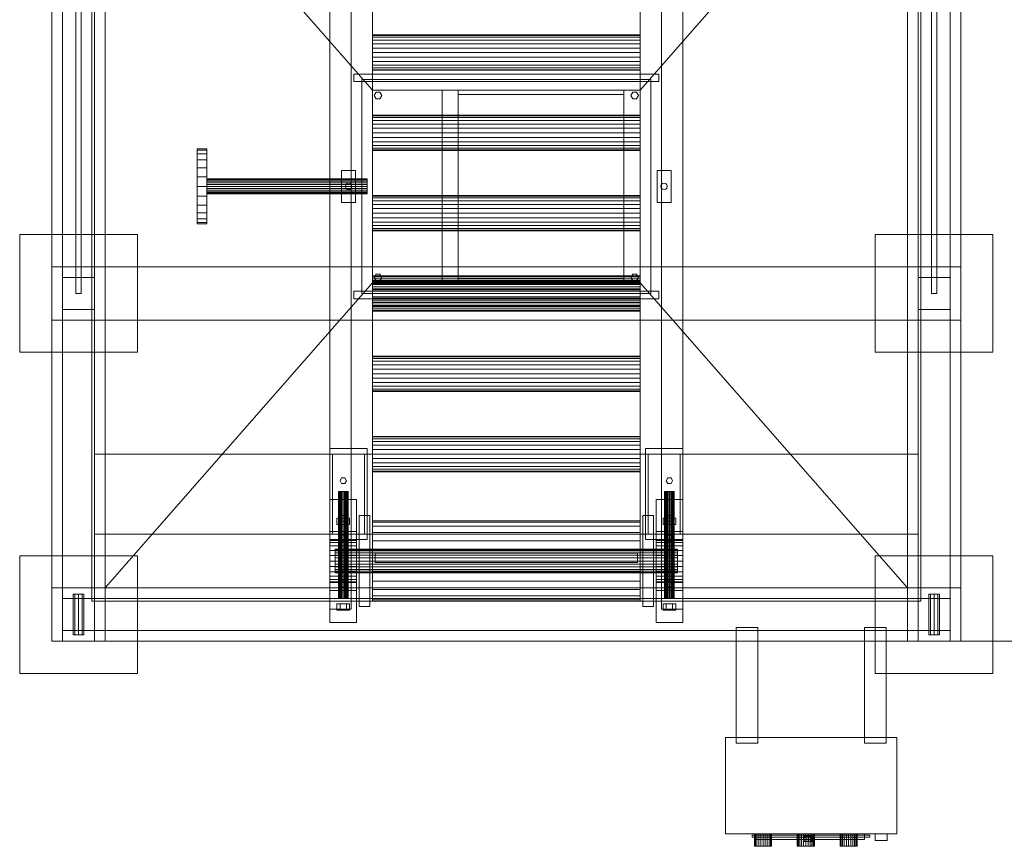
# Model space of a CAD drawing. Header units: millimetres. Extents: x -2233 to 61924, y -68080 to 6847.
# Tile 427 of 656: x 4190 to 6031, y -20233 to -18688. Entities that reach past the tile are written whole.
import ezdxf

# ---------------------------------------------------------------- set-up
doc = ezdxf.new("R2010")
doc.units = ezdxf.units.MM
doc.layers.add('COTAS_O', color=1, linetype='Continuous', lineweight=0)
doc.layers.add('superior_dosificador', color=7, linetype='Continuous', lineweight=0)
doc.dimstyles.new('R19_100', dxfattribs={"dimtxt": 250, "dimasz": 150, "dimexe": 150, "dimexo": 80, "dimgap": 100, "dimtad": 1, "dimtih": 1, "dimtoh": 1, "dimdsep": 46, "dimcen": 0.09, "dimadec": 0, "dimazin": 0, "dimtfac": 1, "dimtdec": 4, "dimtofl": 0, "dimtmove": 0, "dimatfit": 3, "dimfxl": 1, "dimtolj": 1, "dimtzin": 0, "dimarcsym": 0})

# ---------------------------------------------------------------- blocks, each defined once
blk = doc.blocks.new('DIM_R28_39')
at = {"layer": 'COTAS_O'}
for p, q in [((5950, -18150), (6650, -18150)), ((6650, -18150), (6605, -18300)), ((6650, -18150), (6650, -19850)), ((6650, -18150), (6695, -18300)), ((6650, -19850), (6605, -19700)), ((6650, -19850), (6695, -19700)), ((5950, -19850), (6650, -19850))]:
    blk.add_line(p, q, dxfattribs=at)
blk.add_text('1700 O', height=250, rotation=-90, dxfattribs=at).set_placement((6750, -19000))

msp = doc.modelspace()

# ---------------------------------------------------------------- linework, layer by layer
at = {"layer": 'superior_dosificador'}
for p, q in [((4250, -19850), (4250, -18150)), ((4350, -18150), (4350, -19850)), ((5850, -19850), (5850, -18150)), ((5950, -18150), (5950, -19850)), ((4295, -19200), (4295, -18200)), ((4305, -19200), (4305, -18200)), ((5895, -19200), (5895, -18200)), ((5905, -19200), (5905, -18200)), ((4770, -18210), (4770, -19790)), ((4810, -19790), (4810, -18210)), ((5390, -18210), (5390, -19790)), ((5430, -19790), (5430, -18210)), ((4270, -18230), (4270, -19770)), ((4330, -19770), (4330, -18230)), ((5870, -18230), (5870, -19770)), ((5930, -19770), (5930, -18230)), ((4325, -18250), (4325, -19750)), ((4850, -18820), (4350, -18250)), ((4350, -19750), (4350, -18250)), ((5850, -18250), (5350, -18820)), ((5850, -18250), (5850, -19750)), ((5875, -19750), (5875, -18250)), ((4850, -18300), (4850, -19700)), ((5350, -19700), (5350, -18300)), ((4270, -18500), (4270, -19770)), ((4270, -19850), (4270, -18500)), ((4330, -19770), (4330, -18500)), ((4330, -18500), (4330, -19850)), ((5870, -18500), (5870, -19770)), ((5870, -19850), (5870, -18500)), ((5930, -19770), (5930, -18500)), ((5930, -18500), (5930, -19850)), ((4850, -18718.124), (4850, -18717)), ((5350, -18717), (4850, -18717)), ((4850, -18721.421), (4850, -18718.124)), ((5350, -18718.124), (4850, -18718.124)), ((4850, -18726.665), (4850, -18721.421)), ((5350, -18721.421), (4850, -18721.421)), ((5350, -18718.124), (5350, -18717)), ((5350, -18721.421), (5350, -18718.124)), ((5350, -18726.665), (5350, -18721.421)), ((4850, -18733.5), (4850, -18726.665)), ((5350, -18726.665), (4850, -18726.665)), ((4850, -18741.459), (4850, -18733.5)), ((5350, -18733.5), (4850, -18733.5)), ((4850, -18750), (4850, -18741.459)), ((5350, -18741.459), (4850, -18741.459)), ((5350, -18733.5), (5350, -18726.665)), ((5350, -18741.459), (5350, -18733.5)), ((5350, -18750), (5350, -18741.459)), ((4850, -18758.541), (4850, -18750)), ((5350, -18750), (4850, -18750)), ((4850, -18766.5), (4850, -18758.541)), ((5350, -18758.541), (4850, -18758.541)), ((5350, -18758.541), (5350, -18750)), ((5350, -18766.5), (5350, -18758.541)), ((4850, -18773.335), (4850, -18766.5)), ((5350, -18766.5), (4850, -18766.5)), ((4850, -18778.579), (4850, -18773.335)), ((5350, -18773.335), (4850, -18773.335)), ((4850, -18781.876), (4850, -18778.579)), ((5350, -18778.579), (4850, -18778.579)), ((5350, -18773.335), (5350, -18766.5)), ((5350, -18778.579), (5350, -18773.335)), ((5350, -18781.876), (5350, -18778.579)), ((4815, -18804), (4815, -18790)), ((4815, -18790), (5385, -18790)), ((4850, -18783), (4850, -18781.876)), ((5350, -18781.876), (4850, -18781.876)), ((4850, -18783), (5350, -18783)), ((5350, -18781.876), (5350, -18783)), ((5385, -18790), (5385, -18804)), ((5385, -18804), (4815, -18804)), ((5370, -18800), (4830, -18800)), ((4830, -18800), (4830, -19200)), ((5370, -19200), (5370, -18800)), ((5350, -18820), (4850, -18820)), ((4850, -18820), (4850, -19180)), ((4853, -18830), (4856.5, -18823.938)), ((4856.5, -18836.062), (4853, -18830)), ((4856.5, -18823.938), (4863.5, -18823.938)), ((4863.5, -18823.938), (4867, -18830)), ((4867, -18830), (4863.5, -18836.062)), ((5010, -18820), (4980, -18820)), ((4980, -18820), (4980, -19180)), ((5010, -19180), (5010, -18820)), ((5010, -18828), (5010, -18820)), ((5010, -18820), (5320, -18820)), ((5320, -18828), (5010, -18828)), ((5350, -18820), (5320, -18820)), ((5320, -18820), (5320, -19180)), ((5320, -18820), (5320, -18828)), ((5333, -18830), (5336.5, -18823.938)), ((5336.5, -18836.062), (5333, -18830)), ((5336.5, -18823.938), (5343.5, -18823.938)), ((5343.5, -18823.938), (5347, -18830)), ((5347, -18830), (5343.5, -18836.062)), ((5350, -19180), (5350, -18820)), ((4863.5, -18836.062), (4856.5, -18836.062)), ((5343.5, -18836.062), (5336.5, -18836.062)), ((4850, -18868.124), (4850, -18867)), ((5350, -18867), (4850, -18867)), ((4850, -18871.421), (4850, -18868.124)), ((5350, -18868.124), (4850, -18868.124)), ((4850, -18876.665), (4850, -18871.421)), ((5350, -18871.421), (4850, -18871.421)), ((5350, -18868.124), (5350, -18867)), ((5350, -18871.421), (5350, -18868.124)), ((5350, -18876.665), (5350, -18871.421)), ((4850, -18883.5), (4850, -18876.665)), ((5350, -18876.665), (4850, -18876.665)), ((4850, -18891.459), (4850, -18883.5)), ((5350, -18883.5), (4850, -18883.5)), ((5350, -18883.5), (5350, -18876.665)), ((5350, -18891.459), (5350, -18883.5)), ((4850, -18900), (4850, -18891.459)), ((5350, -18891.459), (4850, -18891.459)), ((4850, -18908.541), (4850, -18900)), ((5350, -18900), (4850, -18900)), ((4850, -18916.5), (4850, -18908.541)), ((5350, -18908.541), (4850, -18908.541)), ((5350, -18900), (5350, -18891.459)), ((5350, -18908.541), (5350, -18900)), ((5350, -18916.5), (5350, -18908.541)), ((4850, -18923.335), (4850, -18916.5)), ((5350, -18916.5), (4850, -18916.5)), ((4850, -18928.579), (4850, -18923.335)), ((5350, -18923.335), (4850, -18923.335)), ((5350, -18923.335), (5350, -18916.5)), ((5350, -18928.579), (5350, -18923.335)), ((4522, -18932.385), (4522, -18930)), ((4540, -18930), (4522, -18930)), ((4522, -18939.378), (4522, -18932.385)), ((4540, -18932.385), (4522, -18932.385)), ((4522, -18950.503), (4522, -18939.378)), ((4540, -18939.378), (4522, -18939.378)), ((4540, -18932.385), (4540, -18930)), ((4540, -18939.378), (4540, -18932.385)), ((4540, -18950.503), (4540, -18939.378)), ((4850, -18931.876), (4850, -18928.579)), ((5350, -18928.579), (4850, -18928.579)), ((4850, -18933), (4850, -18931.876)), ((5350, -18931.876), (4850, -18931.876)), ((4850, -18933), (5350, -18933)), ((5350, -18931.876), (5350, -18928.579)), ((5350, -18931.876), (5350, -18933)), ((4522, -18965), (4522, -18950.503)), ((4540, -18950.503), (4522, -18950.503)), ((4540, -18965), (4540, -18950.503)), ((4522, -18981.883), (4522, -18965)), ((4540, -18965), (4522, -18965)), ((4522, -19000), (4522, -18981.883)), ((4540, -18981.883), (4522, -18981.883)), ((4540, -18981.883), (4540, -18965)), ((4540, -19000), (4540, -18981.883)), ((4792, -19030), (4792, -18970)), ((4792, -18970), (4818, -18970)), ((4818, -18970), (4818, -19030)), ((5382, -19030), (5382, -18970)), ((5382, -18970), (5408, -18970)), ((5408, -18970), (5408, -19030)), ((4522, -19018.117), (4522, -19000)), ((4540, -19000), (4522, -19000)), ((4540, -18986.477), (4540, -18986)), ((4840, -18986), (4540, -18986)), ((4540, -18987.876), (4540, -18986.477)), ((4840, -18986.477), (4540, -18986.477)), ((4540, -18990.101), (4540, -18987.876)), ((4840, -18987.876), (4540, -18987.876)), ((4540, -18993), (4540, -18990.101)), ((4840, -18990.101), (4540, -18990.101)), ((4540, -18996.377), (4540, -18993)), ((4840, -18993), (4540, -18993)), ((4540, -19000), (4540, -18996.377)), ((4840, -18996.377), (4540, -18996.377)), ((4540, -19003.623), (4540, -19000)), ((4840, -19000), (4540, -19000)), ((4540, -19018.117), (4540, -19000)), ((4799, -19000), (4799.804, -18997)), ((4799.804, -19003), (4799, -19000)), ((4799.804, -18997), (4802, -18994.804)), ((4802, -18994.804), (4805, -18994)), ((4805, -18994), (4808, -18994.804)), ((4808, -18994.804), (4810.196, -18997)), ((4810.196, -18997), (4811, -19000)), ((4811, -19000), (4810.196, -19003)), ((4840, -18986.477), (4840, -18986)), ((4840, -18987.876), (4840, -18986.477)), ((4840, -18990.101), (4840, -18987.876)), ((4840, -18993), (4840, -18990.101)), ((4840, -18996.377), (4840, -18993)), ((4840, -19000), (4840, -18996.377)), ((4840, -19003.623), (4840, -19000)), ((5389, -19000), (5389.804, -18997)), ((5389.804, -19003), (5389, -19000)), ((5389.804, -18997), (5392, -18994.804)), ((5392, -18994.804), (5395, -18994)), ((5395, -18994), (5398, -18994.804)), ((5398, -18994.804), (5400.196, -18997)), ((5400.196, -18997), (5401, -19000)), ((5401, -19000), (5400.196, -19003)), ((4522, -19035), (4522, -19018.117)), ((4540, -19018.117), (4522, -19018.117)), ((4540, -19007), (4540, -19003.623)), ((4840, -19003.623), (4540, -19003.623)), ((4540, -19009.899), (4540, -19007)), ((4840, -19007), (4540, -19007)), ((4540, -19012.124), (4540, -19009.899)), ((4840, -19009.899), (4540, -19009.899)), ((4540, -19013.523), (4540, -19012.124)), ((4840, -19012.124), (4540, -19012.124)), ((4540, -19014), (4540, -19013.523)), ((4840, -19013.523), (4540, -19013.523)), ((4540, -19014), (4840, -19014)), ((4540, -19035), (4540, -19018.117)), ((4802, -19005.196), (4799.804, -19003)), ((4805, -19006), (4802, -19005.196)), ((4808, -19005.196), (4805, -19006)), ((4810.196, -19003), (4808, -19005.196)), ((4840, -19007), (4840, -19003.623)), ((4840, -19009.899), (4840, -19007)), ((4840, -19012.124), (4840, -19009.899)), ((4840, -19013.523), (4840, -19012.124)), ((4840, -19013.523), (4840, -19014)), ((4850, -19018.124), (4850, -19017)), ((5350, -19017), (4850, -19017)), ((4850, -19021.421), (4850, -19018.124)), ((5350, -19018.124), (4850, -19018.124)), ((5350, -19018.124), (5350, -19017)), ((5350, -19021.421), (5350, -19018.124)), ((5392, -19005.196), (5389.804, -19003)), ((5395, -19006), (5392, -19005.196)), ((5398, -19005.196), (5395, -19006)), ((5400.196, -19003), (5398, -19005.196)), ((4522, -19049.497), (4522, -19035)), ((4540, -19035), (4522, -19035)), ((4540, -19049.497), (4540, -19035)), ((4818, -19030), (4792, -19030)), ((4850, -19026.665), (4850, -19021.421)), ((5350, -19021.421), (4850, -19021.421)), ((4850, -19033.5), (4850, -19026.665)), ((5350, -19026.665), (4850, -19026.665)), ((4850, -19041.459), (4850, -19033.5)), ((5350, -19033.5), (4850, -19033.5)), ((5350, -19026.665), (5350, -19021.421)), ((5350, -19033.5), (5350, -19026.665)), ((5350, -19041.459), (5350, -19033.5)), ((5408, -19030), (5382, -19030)), ((4522, -19060.622), (4522, -19049.497)), ((4540, -19049.497), (4522, -19049.497)), ((4540, -19060.622), (4540, -19049.497)), ((4850, -19050), (4850, -19041.459)), ((5350, -19041.459), (4850, -19041.459)), ((4850, -19058.541), (4850, -19050)), ((5350, -19050), (4850, -19050)), ((5350, -19050), (5350, -19041.459)), ((5350, -19058.541), (5350, -19050)), ((4522, -19067.615), (4522, -19060.622)), ((4540, -19060.622), (4522, -19060.622)), ((4522, -19070), (4522, -19067.615)), ((4540, -19067.615), (4522, -19067.615)), ((4522, -19070), (4540, -19070)), ((4540, -19067.615), (4540, -19060.622)), ((4540, -19067.615), (4540, -19070)), ((4850, -19066.5), (4850, -19058.541)), ((5350, -19058.541), (4850, -19058.541)), ((4850, -19073.335), (4850, -19066.5)), ((5350, -19066.5), (4850, -19066.5)), ((4850, -19078.579), (4850, -19073.335)), ((5350, -19073.335), (4850, -19073.335)), ((5350, -19066.5), (5350, -19058.541)), ((5350, -19073.335), (5350, -19066.5)), ((5350, -19078.579), (5350, -19073.335)), ((4190, -19310), (4190, -19090)), ((4190, -19090), (4410, -19090)), ((4410, -19090), (4410, -19310)), ((4850, -19081.876), (4850, -19078.579)), ((5350, -19078.579), (4850, -19078.579)), ((4850, -19083), (4850, -19081.876)), ((5350, -19081.876), (4850, -19081.876)), ((4850, -19083), (5350, -19083)), ((5350, -19081.876), (5350, -19078.579)), ((5350, -19081.876), (5350, -19083)), ((5790, -19310), (5790, -19090)), ((5790, -19090), (6010, -19090)), ((6010, -19090), (6010, -19310)), ((4250, -19250), (4250, -19150)), ((4250, -19150), (4350, -19150)), ((4250, -19150), (5950, -19150)), ((4350, -19150), (4350, -19250)), ((4850, -19168.124), (4850, -19167)), ((5350, -19167), (4850, -19167)), ((4853, -19170), (4856.5, -19163.938)), ((4856.5, -19163.938), (4863.5, -19163.938)), ((4863.5, -19163.938), (4867, -19170)), ((5333, -19170), (5336.5, -19163.938)), ((5336.5, -19163.938), (5343.5, -19163.938)), ((5343.5, -19163.938), (5347, -19170)), ((5350, -19168.124), (5350, -19167)), ((5850, -19250), (5850, -19150)), ((5850, -19150), (5950, -19150)), ((5950, -19150), (5950, -19250)), ((4270, -19230), (4270, -19170)), ((4270, -19170), (4330, -19170)), ((4330, -19170), (4330, -19230)), ((4850, -19180), (4350, -19750)), ((4850, -19171.421), (4850, -19168.124)), ((5350, -19168.124), (4850, -19168.124)), ((4850, -19176.665), (4850, -19171.421)), ((5350, -19171.421), (4850, -19171.421)), ((4850, -19175.852), (4850, -19175)), ((5350, -19175), (4850, -19175)), ((4850, -19178.349), (4850, -19175.852)), ((5350, -19175.852), (4850, -19175.852)), ((4850, -19183.5), (4850, -19176.665)), ((5350, -19176.665), (4850, -19176.665)), ((4850, -19182.322), (4850, -19178.349)), ((5350, -19178.349), (4850, -19178.349)), ((4850, -19180), (5350, -19180)), ((4850, -19187.5), (4850, -19182.322)), ((5350, -19182.322), (4850, -19182.322)), ((4850, -19191.459), (4850, -19183.5)), ((5350, -19183.5), (4850, -19183.5)), ((4856.5, -19176.062), (4853, -19170)), ((4863.5, -19176.062), (4856.5, -19176.062)), ((4867, -19170), (4863.5, -19176.062)), ((4980, -19180), (5010, -19180)), ((5010, -19180), (5010, -19172)), ((5010, -19172), (5320, -19172)), ((5320, -19180), (5010, -19180)), ((5320, -19172), (5320, -19180)), ((5320, -19180), (5350, -19180)), ((5336.5, -19176.062), (5333, -19170)), ((5343.5, -19176.062), (5336.5, -19176.062)), ((5347, -19170), (5343.5, -19176.062)), ((5350, -19171.421), (5350, -19168.124)), ((5350, -19176.665), (5350, -19171.421)), ((5350, -19175.852), (5350, -19175)), ((5350, -19178.349), (5350, -19175.852)), ((5350, -19183.5), (5350, -19176.665)), ((5350, -19182.322), (5350, -19178.349)), ((5350, -19180), (5850, -19750)), ((5350, -19187.5), (5350, -19182.322)), ((5350, -19191.459), (5350, -19183.5)), ((5870, -19230), (5870, -19170)), ((5870, -19170), (5930, -19170)), ((5930, -19170), (5930, -19230)), ((4305, -19200), (4295, -19200)), ((4815, -19210), (4815, -19196)), ((4815, -19196), (5385, -19196)), ((4830, -19200), (5370, -19200)), ((4850, -19193.53), (4850, -19187.5)), ((5350, -19187.5), (4850, -19187.5)), ((4850, -19200), (4850, -19191.459)), ((5350, -19191.459), (4850, -19191.459)), ((4850, -19200), (4850, -19193.53)), ((5350, -19193.53), (4850, -19193.53)), ((4850, -19208.541), (4850, -19200)), ((5350, -19200), (4850, -19200)), ((4850, -19206.47), (4850, -19200)), ((5350, -19193.53), (5350, -19187.5)), ((5350, -19200), (5350, -19191.459)), ((5350, -19200), (5350, -19193.53)), ((5350, -19208.541), (5350, -19200)), ((5350, -19206.47), (5350, -19200)), ((5385, -19196), (5385, -19210)), ((5905, -19200), (5895, -19200)), ((5385, -19210), (4815, -19210)), ((4850, -19212.5), (4850, -19206.47)), ((5350, -19206.47), (4850, -19206.47)), ((4850, -19216.5), (4850, -19208.541)), ((5350, -19208.541), (4850, -19208.541)), ((4850, -19217.678), (4850, -19212.5)), ((5350, -19212.5), (4850, -19212.5)), ((4850, -19223.335), (4850, -19216.5)), ((5350, -19216.5), (4850, -19216.5)), ((4850, -19221.651), (4850, -19217.678)), ((5350, -19217.678), (4850, -19217.678)), ((4850, -19224.148), (4850, -19221.651)), ((5350, -19221.651), (4850, -19221.651)), ((5350, -19212.5), (5350, -19206.47)), ((5350, -19216.5), (5350, -19208.541)), ((5350, -19217.678), (5350, -19212.5)), ((5350, -19223.335), (5350, -19216.5)), ((5350, -19221.651), (5350, -19217.678)), ((5350, -19224.148), (5350, -19221.651)), ((4330, -19230), (4270, -19230)), ((4850, -19228.579), (4850, -19223.335)), ((5350, -19223.335), (4850, -19223.335)), ((4850, -19225), (4850, -19224.148)), ((5350, -19224.148), (4850, -19224.148)), ((4850, -19225), (5350, -19225)), ((4850, -19231.876), (4850, -19228.579)), ((5350, -19228.579), (4850, -19228.579)), ((4850, -19233), (4850, -19231.876)), ((5350, -19231.876), (4850, -19231.876)), ((4850, -19233), (5350, -19233)), ((5350, -19228.579), (5350, -19223.335)), ((5350, -19224.148), (5350, -19225)), ((5350, -19231.876), (5350, -19228.579)), ((5350, -19231.876), (5350, -19233)), ((5930, -19230), (5870, -19230)), ((4350, -19250), (4250, -19250)), ((5950, -19250), (4250, -19250)), ((5950, -19250), (5850, -19250)), ((4410, -19310), (4190, -19310)), ((6010, -19310), (5790, -19310)), ((4850, -19318.124), (4850, -19317)), ((5350, -19317), (4850, -19317)), ((4850, -19321.421), (4850, -19318.124)), ((5350, -19318.124), (4850, -19318.124)), ((4850, -19326.665), (4850, -19321.421)), ((5350, -19321.421), (4850, -19321.421)), ((4850, -19333.5), (4850, -19326.665)), ((5350, -19326.665), (4850, -19326.665)), ((5350, -19318.124), (5350, -19317)), ((5350, -19321.421), (5350, -19318.124)), ((5350, -19326.665), (5350, -19321.421)), ((5350, -19333.5), (5350, -19326.665)), ((4850, -19341.459), (4850, -19333.5)), ((5350, -19333.5), (4850, -19333.5)), ((4850, -19350), (4850, -19341.459)), ((5350, -19341.459), (4850, -19341.459)), ((4850, -19358.541), (4850, -19350)), ((5350, -19350), (4850, -19350)), ((5350, -19341.459), (5350, -19333.5)), ((5350, -19350), (5350, -19341.459)), ((5350, -19358.541), (5350, -19350)), ((4850, -19366.5), (4850, -19358.541)), ((5350, -19358.541), (4850, -19358.541)), ((4850, -19373.335), (4850, -19366.5)), ((5350, -19366.5), (4850, -19366.5)), ((5350, -19366.5), (5350, -19358.541)), ((5350, -19373.335), (5350, -19366.5)), ((4850, -19378.579), (4850, -19373.335)), ((5350, -19373.335), (4850, -19373.335)), ((4850, -19381.876), (4850, -19378.579)), ((5350, -19378.579), (4850, -19378.579)), ((4850, -19383), (4850, -19381.876)), ((5350, -19381.876), (4850, -19381.876)), ((4850, -19383), (5350, -19383)), ((5350, -19378.579), (5350, -19373.335)), ((5350, -19381.876), (5350, -19378.579)), ((5350, -19381.876), (5350, -19383)), ((4850, -19468.124), (4850, -19467)), ((5350, -19467), (4850, -19467)), ((4850, -19471.421), (4850, -19468.124)), ((5350, -19468.124), (4850, -19468.124)), ((4850, -19476.665), (4850, -19471.421)), ((5350, -19471.421), (4850, -19471.421)), ((4850, -19483.5), (4850, -19476.665)), ((5350, -19476.665), (4850, -19476.665)), ((5350, -19468.124), (5350, -19467)), ((5350, -19471.421), (5350, -19468.124)), ((5350, -19476.665), (5350, -19471.421)), ((5350, -19483.5), (5350, -19476.665)), ((4840, -19490), (4770, -19490)), ((4770, -19490), (4770, -19660)), ((4840, -19660), (4840, -19490)), ((4850, -19491.459), (4850, -19483.5)), ((5350, -19483.5), (4850, -19483.5)), ((4850, -19500), (4850, -19491.459)), ((5350, -19491.459), (4850, -19491.459)), ((5350, -19491.459), (5350, -19483.5)), ((5350, -19500), (5350, -19491.459)), ((5430, -19490), (5360, -19490)), ((5360, -19490), (5360, -19660)), ((5430, -19660), (5430, -19490)), ((5870, -19500), (4330, -19500)), ((4330, -19500), (4330, -19650)), ((4835, -19500), (4775, -19500)), ((4775, -19500), (4775, -19650)), ((4835, -19650), (4835, -19500)), ((4850, -19508.541), (4850, -19500)), ((5350, -19500), (4850, -19500)), ((4850, -19516.5), (4850, -19508.541)), ((5350, -19508.541), (4850, -19508.541)), ((4850, -19523.335), (4850, -19516.5)), ((5350, -19516.5), (4850, -19516.5)), ((5350, -19508.541), (5350, -19500)), ((5350, -19516.5), (5350, -19508.541)), ((5350, -19523.335), (5350, -19516.5)), ((5425, -19500), (5365, -19500)), ((5365, -19500), (5365, -19650)), ((5425, -19650), (5425, -19500)), ((5870, -19650), (5870, -19500)), ((4850, -19528.579), (4850, -19523.335)), ((5350, -19523.335), (4850, -19523.335)), ((4850, -19531.876), (4850, -19528.579)), ((5350, -19528.579), (4850, -19528.579)), ((4850, -19533), (4850, -19531.876)), ((5350, -19531.876), (4850, -19531.876)), ((4850, -19533), (5350, -19533)), ((5350, -19528.579), (5350, -19523.335)), ((5350, -19531.876), (5350, -19528.579)), ((5350, -19531.876), (5350, -19533)), ((4789, -19550), (4792, -19544.804)), ((4792, -19555.196), (4789, -19550)), ((4792, -19544.804), (4798, -19544.804)), ((4798, -19544.804), (4801, -19550)), ((4801, -19550), (4798, -19555.196)), ((5399, -19550), (5402, -19544.804)), ((5402, -19555.196), (5399, -19550)), ((5402, -19544.804), (5408, -19544.804)), ((5408, -19544.804), (5411, -19550)), ((5411, -19550), (5408, -19555.196)), ((4786.307, -19570), (4786, -19570)), ((4786, -19770), (4786, -19570)), ((4786.307, -19570), (4787.206, -19570)), ((4786.307, -19570), (4786.307, -19770)), ((4787.206, -19570), (4788.636, -19570)), ((4787.206, -19570), (4787.206, -19770)), ((4788.636, -19570), (4790.5, -19570)), ((4788.636, -19570), (4788.636, -19770)), ((4790.5, -19570), (4792.671, -19570)), ((4790.5, -19570), (4790.5, -19770)), ((4798, -19555.196), (4792, -19555.196)), ((4792.671, -19570), (4795, -19570)), ((4792.671, -19570), (4792.671, -19770)), ((4795, -19570), (4797.329, -19570)), ((4795, -19570), (4795, -19770)), ((4797.329, -19570), (4799.5, -19570)), ((4797.329, -19570), (4797.329, -19770)), ((4799.5, -19570), (4801.364, -19570)), ((4799.5, -19570), (4799.5, -19770)), ((4801.364, -19570), (4802.794, -19570)), ((4801.364, -19570), (4801.364, -19770)), ((4802.794, -19570), (4803.693, -19570)), ((4802.794, -19570), (4802.794, -19770)), ((4803.693, -19570), (4804, -19570)), ((4803.693, -19570), (4803.693, -19770)), ((4804, -19570), (4804, -19770)), ((5396.307, -19570), (5396, -19570)), ((5396, -19770), (5396, -19570)), ((5396.307, -19570), (5397.206, -19570)), ((5396.307, -19570), (5396.307, -19770)), ((5397.206, -19570), (5398.636, -19570)), ((5397.206, -19570), (5397.206, -19770)), ((5398.636, -19570), (5400.5, -19570)), ((5398.636, -19570), (5398.636, -19770)), ((5400.5, -19570), (5402.671, -19570)), ((5400.5, -19570), (5400.5, -19770)), ((5408, -19555.196), (5402, -19555.196)), ((5402.671, -19570), (5405, -19570)), ((5402.671, -19570), (5402.671, -19770)), ((5405, -19570), (5407.329, -19570)), ((5405, -19570), (5405, -19770)), ((5407.329, -19570), (5409.5, -19570)), ((5407.329, -19570), (5407.329, -19770)), ((5409.5, -19570), (5411.364, -19570)), ((5409.5, -19570), (5409.5, -19770)), ((5411.364, -19570), (5412.794, -19570)), ((5411.364, -19570), (5411.364, -19770)), ((5412.794, -19570), (5413.693, -19570)), ((5412.794, -19570), (5412.794, -19770)), ((5413.693, -19570), (5414, -19570)), ((5413.693, -19570), (5413.693, -19770)), ((5414, -19570), (5414, -19770)), ((4820, -19585), (4770, -19585)), ((4770, -19585), (4770, -19815)), ((4820, -19815), (4820, -19585)), ((5430, -19585), (5380, -19585)), ((5380, -19585), (5380, -19815)), ((5430, -19815), (5430, -19585)), ((4789, -19620), (4783, -19620)), ((4783, -19632), (4783, -19620)), ((4789, -19620), (4792, -19614.804)), ((4789, -19620), (4801, -19620)), ((4789, -19620), (4789, -19632)), ((4792, -19625.196), (4789, -19620)), ((4792, -19614.804), (4798, -19614.804)), ((4798, -19625.196), (4792, -19625.196)), ((4798, -19614.804), (4801, -19620)), ((4801, -19620), (4798, -19625.196)), ((4801, -19620), (4807, -19620)), ((4801, -19620), (4801, -19632)), ((4807, -19620), (4807, -19632)), ((4825, -19785), (4825, -19615)), ((4825, -19615), (4845, -19615)), ((4845, -19615), (4845, -19785)), ((4850, -19627.556), (4850, -19625)), ((5350, -19625), (4850, -19625)), ((5350, -19627.556), (5350, -19625)), ((5355, -19785), (5355, -19615)), ((5355, -19615), (5375, -19615)), ((5375, -19615), (5375, -19785)), ((5399, -19620), (5393, -19620)), ((5393, -19632), (5393, -19620)), ((5399, -19620), (5402, -19614.804)), ((5399, -19620), (5411, -19620)), ((5399, -19620), (5399, -19632)), ((5402, -19625.196), (5399, -19620)), ((5402, -19614.804), (5408, -19614.804)), ((5408, -19625.196), (5402, -19625.196)), ((5408, -19614.804), (5411, -19620)), ((5411, -19620), (5408, -19625.196)), ((5411, -19620), (5417, -19620)), ((5411, -19620), (5411, -19632)), ((5417, -19620), (5417, -19632)), ((4820, -19645), (4770, -19645)), ((4770, -19645), (4770, -19755)), ((4783, -19632), (4789, -19632)), ((4789, -19632), (4801, -19632)), ((4801, -19632), (4807, -19632)), ((4820, -19755), (4820, -19645)), ((4850, -19635.048), (4850, -19627.556)), ((5350, -19627.556), (4850, -19627.556)), ((4850, -19646.967), (4850, -19635.048)), ((5350, -19635.048), (4850, -19635.048)), ((5350, -19635.048), (5350, -19627.556)), ((5350, -19646.967), (5350, -19635.048)), ((5430, -19645), (5380, -19645)), ((5380, -19645), (5380, -19755)), ((5393, -19632), (5399, -19632)), ((5399, -19632), (5411, -19632)), ((5411, -19632), (5417, -19632)), ((5430, -19755), (5430, -19645)), ((4330, -19650), (5870, -19650)), ((4770, -19661.363), (4770, -19660)), ((4820, -19660), (4770, -19660)), ((4770, -19660), (4840, -19660)), ((4770, -19665.359), (4770, -19661.363)), ((4820, -19661.363), (4770, -19661.363)), ((4775, -19650), (4835, -19650)), ((4788, -19658), (4791.5, -19651.938)), ((4791.5, -19664.062), (4788, -19658)), ((4791.5, -19651.938), (4798.5, -19651.938)), ((4798.5, -19664.062), (4791.5, -19664.062)), ((4798.5, -19651.938), (4802, -19658)), ((4802, -19658), (4798.5, -19664.062)), ((4820, -19661.363), (4820, -19660)), ((4820, -19665.359), (4820, -19661.363)), ((4850, -19662.5), (4850, -19646.967)), ((5350, -19646.967), (4850, -19646.967)), ((4850, -19680.589), (4850, -19662.5)), ((5350, -19662.5), (4850, -19662.5)), ((5350, -19662.5), (5350, -19646.967)), ((5350, -19680.589), (5350, -19662.5)), ((5360, -19660), (5430, -19660)), ((5365, -19650), (5425, -19650)), ((5380, -19661.363), (5380, -19660)), ((5430, -19660), (5380, -19660)), ((5380, -19665.359), (5380, -19661.363)), ((5430, -19661.363), (5380, -19661.363)), ((5398, -19658), (5401.5, -19651.938)), ((5401.5, -19664.062), (5398, -19658)), ((5401.5, -19651.938), (5408.5, -19651.938)), ((5408.5, -19664.062), (5401.5, -19664.062)), ((5408.5, -19651.938), (5412, -19658)), ((5412, -19658), (5408.5, -19664.062)), ((5430, -19661.363), (5430, -19660)), ((5430, -19665.359), (5430, -19661.363)), ((4770, -19671.716), (4770, -19665.359)), ((4820, -19665.359), (4770, -19665.359)), ((4770, -19680), (4770, -19671.716)), ((4820, -19671.716), (4770, -19671.716)), ((4770, -19689.647), (4770, -19680)), ((4820, -19680), (4770, -19680)), ((4780, -19678.75), (4780, -19678)), ((5420, -19678), (4780, -19678)), ((4780, -19680.947), (4780, -19678.75)), ((5420, -19678.75), (4780, -19678.75)), ((4780, -19684.444), (4780, -19680.947)), ((5420, -19680.947), (4780, -19680.947)), ((4820, -19671.716), (4820, -19665.359)), ((4820, -19680), (4820, -19671.716)), ((4820, -19689.647), (4820, -19680)), ((4850, -19700), (4850, -19680.589)), ((5350, -19680.589), (4850, -19680.589)), ((5350, -19700), (5350, -19680.589)), ((5380, -19671.716), (5380, -19665.359)), ((5430, -19665.359), (5380, -19665.359)), ((5380, -19680), (5380, -19671.716)), ((5430, -19671.716), (5380, -19671.716)), ((5380, -19689.647), (5380, -19680)), ((5430, -19680), (5380, -19680)), ((5420, -19678.75), (5420, -19678)), ((5420, -19680.947), (5420, -19678.75)), ((5420, -19684.444), (5420, -19680.947)), ((5430, -19671.716), (5430, -19665.359)), ((5430, -19680), (5430, -19671.716)), ((5430, -19689.647), (5430, -19680)), ((4190, -19910), (4190, -19690)), ((4190, -19690), (4410, -19690)), ((4410, -19690), (4410, -19910)), ((4770, -19700), (4770, -19689.647)), ((4820, -19689.647), (4770, -19689.647)), ((4770, -19710.353), (4770, -19700)), ((4820, -19700), (4770, -19700)), ((4780, -19689), (4780, -19684.444)), ((5420, -19684.444), (4780, -19684.444)), ((4780, -19694.306), (4780, -19689)), ((5420, -19689), (4780, -19689)), ((4780, -19700), (4780, -19694.306)), ((5420, -19694.306), (4780, -19694.306)), ((4780, -19705.694), (4780, -19700)), ((5420, -19700), (4780, -19700)), ((4820, -19700), (4820, -19689.647)), ((4820, -19710.353), (4820, -19700)), ((4850, -19719.411), (4850, -19700)), ((5350, -19700), (4850, -19700)), ((4855, -19703), (4855, -19685)), ((4855, -19685), (5345, -19685)), ((5345, -19685), (5345, -19703)), ((5350, -19719.411), (5350, -19700)), ((5380, -19700), (5380, -19689.647)), ((5430, -19689.647), (5380, -19689.647)), ((5380, -19710.353), (5380, -19700)), ((5430, -19700), (5380, -19700)), ((5420, -19689), (5420, -19684.444)), ((5420, -19694.306), (5420, -19689)), ((5420, -19700), (5420, -19694.306)), ((5420, -19705.694), (5420, -19700)), ((5430, -19700), (5430, -19689.647)), ((5430, -19710.353), (5430, -19700)), ((5790, -19910), (5790, -19690)), ((5790, -19690), (6010, -19690)), ((6010, -19690), (6010, -19910)), ((4770, -19720), (4770, -19710.353)), ((4820, -19710.353), (4770, -19710.353)), ((4780, -19711), (4780, -19705.694)), ((5420, -19705.694), (4780, -19705.694)), ((4780, -19715.556), (4780, -19711)), ((5420, -19711), (4780, -19711)), ((4780, -19719.053), (4780, -19715.556)), ((5420, -19715.556), (4780, -19715.556)), ((4780, -19721.25), (4780, -19719.053)), ((5420, -19719.053), (4780, -19719.053)), ((4820, -19720), (4820, -19710.353)), ((5345, -19703), (4855, -19703)), ((5380, -19720), (5380, -19710.353)), ((5430, -19710.353), (5380, -19710.353)), ((5420, -19711), (5420, -19705.694)), ((5420, -19715.556), (5420, -19711)), ((5420, -19719.053), (5420, -19715.556)), ((5420, -19721.25), (5420, -19719.053)), ((5430, -19720), (5430, -19710.353)), ((4770, -19728.284), (4770, -19720)), ((4820, -19720), (4770, -19720)), ((4770, -19734.641), (4770, -19728.284)), ((4820, -19728.284), (4770, -19728.284)), ((4770, -19738.637), (4770, -19734.641)), ((4820, -19734.641), (4770, -19734.641)), ((4780, -19722), (4780, -19721.25)), ((5420, -19721.25), (4780, -19721.25)), ((4780, -19722), (5420, -19722)), ((4788, -19742), (4791.5, -19735.938)), ((4791.5, -19735.938), (4798.5, -19735.938)), ((4798.5, -19735.938), (4802, -19742)), ((4820, -19728.284), (4820, -19720)), ((4820, -19734.641), (4820, -19728.284)), ((4820, -19738.637), (4820, -19734.641)), ((4850, -19737.5), (4850, -19719.411)), ((5350, -19719.411), (4850, -19719.411)), ((4850, -19753.033), (4850, -19737.5)), ((5350, -19737.5), (4850, -19737.5)), ((5350, -19737.5), (5350, -19719.411)), ((5350, -19753.033), (5350, -19737.5)), ((5380, -19728.284), (5380, -19720)), ((5430, -19720), (5380, -19720)), ((5380, -19734.641), (5380, -19728.284)), ((5430, -19728.284), (5380, -19728.284)), ((5380, -19738.637), (5380, -19734.641)), ((5430, -19734.641), (5380, -19734.641)), ((5398, -19742), (5401.5, -19735.938)), ((5401.5, -19735.938), (5408.5, -19735.938)), ((5408.5, -19735.938), (5412, -19742)), ((5420, -19721.25), (5420, -19722)), ((5430, -19728.284), (5430, -19720)), ((5430, -19734.641), (5430, -19728.284)), ((5430, -19738.637), (5430, -19734.641)), ((4350, -19750), (4250, -19750)), ((4250, -19750), (4250, -19850)), ((4250, -19750), (5950, -19750)), ((5875, -19750), (4325, -19750)), ((4325, -19750), (4325, -19775)), ((4325, -19750), (4350, -19750)), ((4350, -19850), (4350, -19750)), ((5850, -19750), (4350, -19750)), ((4770, -19740), (4770, -19738.637)), ((4820, -19738.637), (4770, -19738.637)), ((4770, -19740), (4820, -19740)), ((4770, -19755), (4820, -19755)), ((4791.5, -19748.062), (4788, -19742)), ((4798.5, -19748.062), (4791.5, -19748.062)), ((4802, -19742), (4798.5, -19748.062)), ((4820, -19738.637), (4820, -19740)), ((4850, -19764.952), (4850, -19753.033)), ((5350, -19753.033), (4850, -19753.033)), ((5350, -19764.952), (5350, -19753.033)), ((5380, -19740), (5380, -19738.637)), ((5430, -19738.637), (5380, -19738.637)), ((5380, -19740), (5430, -19740)), ((5380, -19755), (5430, -19755)), ((5401.5, -19748.062), (5398, -19742)), ((5408.5, -19748.062), (5401.5, -19748.062)), ((5412, -19742), (5408.5, -19748.062)), ((5430, -19738.637), (5430, -19740)), ((5950, -19750), (5850, -19750)), ((5850, -19750), (5850, -19850)), ((5850, -19750), (5875, -19750)), ((5875, -19775), (5875, -19750)), ((5950, -19850), (5950, -19750)), ((4330, -19770), (4270, -19770)), ((4270, -19770), (4270, -19830)), ((4292.929, -19762), (4290, -19762)), ((4290, -19838), (4290, -19762)), ((4292.929, -19762), (4300, -19762)), ((4292.929, -19762), (4292.929, -19838)), ((4300, -19762), (4307.071, -19762)), ((4300, -19762), (4300, -19838)), ((4307.071, -19762), (4310, -19762)), ((4307.071, -19762), (4307.071, -19838)), ((4310, -19762), (4310, -19838)), ((4330, -19830), (4330, -19770)), ((5870, -19770), (4330, -19770)), ((4786, -19770), (4786.307, -19770)), ((4786.307, -19770), (4787.206, -19770)), ((4787.206, -19770), (4788.636, -19770)), ((4788.636, -19770), (4790.5, -19770)), ((4790.5, -19770), (4792.671, -19770)), ((4792.671, -19770), (4795, -19770)), ((4795, -19770), (4797.329, -19770)), ((4797.329, -19770), (4799.5, -19770)), ((4799.5, -19770), (4801.364, -19770)), ((4801.364, -19770), (4802.794, -19770)), ((4802.794, -19770), (4803.693, -19770)), ((4803.693, -19770), (4804, -19770)), ((4850, -19772.444), (4850, -19764.952)), ((5350, -19764.952), (4850, -19764.952)), ((4850, -19775), (4850, -19772.444)), ((5350, -19772.444), (4850, -19772.444)), ((5350, -19772.444), (5350, -19764.952)), ((5350, -19772.444), (5350, -19775)), ((5396, -19770), (5396.307, -19770)), ((5396.307, -19770), (5397.206, -19770)), ((5397.206, -19770), (5398.636, -19770)), ((5398.636, -19770), (5400.5, -19770)), ((5400.5, -19770), (5402.671, -19770)), ((5402.671, -19770), (5405, -19770)), ((5405, -19770), (5407.329, -19770)), ((5407.329, -19770), (5409.5, -19770)), ((5409.5, -19770), (5411.364, -19770)), ((5411.364, -19770), (5412.794, -19770)), ((5412.794, -19770), (5413.693, -19770)), ((5413.693, -19770), (5414, -19770)), ((5930, -19770), (5870, -19770)), ((5870, -19770), (5870, -19830)), ((5892.929, -19762), (5890, -19762)), ((5890, -19838), (5890, -19762)), ((5892.929, -19762), (5900, -19762)), ((5892.929, -19762), (5892.929, -19838)), ((5900, -19762), (5907.071, -19762)), ((5900, -19762), (5900, -19838)), ((5907.071, -19762), (5910, -19762)), ((5907.071, -19762), (5907.071, -19838)), ((5910, -19762), (5910, -19838)), ((5930, -19830), (5930, -19770)), ((4325, -19775), (5875, -19775)), ((4770, -19790), (4810, -19790)), ((4789, -19780), (4783, -19780)), ((4783, -19792), (4783, -19780)), ((4783, -19792), (4789, -19792)), ((4789, -19780), (4801, -19780)), ((4789, -19780), (4789, -19792)), ((4789, -19792), (4801, -19792)), ((4801, -19780), (4807, -19780)), ((4801, -19780), (4801, -19792)), ((4801, -19792), (4807, -19792)), ((4807, -19780), (4807, -19792)), ((4845, -19785), (4825, -19785)), ((4850, -19775), (5350, -19775)), ((5375, -19785), (5355, -19785)), ((5390, -19790), (5430, -19790)), ((5399, -19780), (5393, -19780)), ((5393, -19792), (5393, -19780)), ((5393, -19792), (5399, -19792)), ((5399, -19780), (5411, -19780)), ((5399, -19780), (5399, -19792)), ((5399, -19792), (5411, -19792)), ((5411, -19780), (5417, -19780)), ((5411, -19780), (5411, -19792)), ((5411, -19792), (5417, -19792)), ((5417, -19780), (5417, -19792)), ((4770, -19815), (4820, -19815)), ((5380, -19815), (5430, -19815)), ((5530, -19830), (5530, -19824)), ((5530, -19824), (5570, -19824)), ((5570, -19824), (5570, -19830)), ((5770, -19830), (5770, -19824)), ((5770, -19824), (5810, -19824)), ((5810, -19824), (5810, -19830)), ((4270, -19830), (4330, -19830)), ((4290, -19838), (4292.929, -19838)), ((4292.929, -19838), (4300, -19838)), ((4300, -19838), (4307.071, -19838)), ((4307.071, -19838), (4310, -19838)), ((4330, -19830), (5870, -19830)), ((5570, -19830), (5530, -19830)), ((5530, -20040), (5530, -19830)), ((5570, -19830), (5570, -20040)), ((5810, -19830), (5770, -19830)), ((5770, -20040), (5770, -19830)), ((5810, -19830), (5810, -20040)), ((5870, -19830), (5930, -19830)), ((5890, -19838), (5892.929, -19838)), ((5892.929, -19838), (5900, -19838)), ((5900, -19838), (5907.071, -19838)), ((5907.071, -19838), (5910, -19838)), ((4250, -19850), (4350, -19850)), ((5950, -19850), (4250, -19850)), ((4330, -19850), (4270, -19850)), ((5850, -19850), (5950, -19850)), ((5930, -19850), (5870, -19850)), ((4410, -19910), (4190, -19910)), ((6010, -19910), (5790, -19910)), ((5830, -20030), (5510, -20030)), ((5510, -20030), (5510, -20210)), ((5830, -20210), (5830, -20030)), ((5570, -20040), (5530, -20040)), ((5810, -20040), (5770, -20040)), ((5510, -20210), (5830, -20210)), ((5560, -20216), (5560, -20212)), ((5560, -20212), (5780, -20212)), ((5780, -20216), (5560, -20216)), ((5564.545, -20210), (5564, -20210)), ((5564, -20233), (5564, -20210)), ((5566.144, -20210), (5564.545, -20210)), ((5564.545, -20233), (5564.545, -20210)), ((5770, -20210), (5565, -20210)), ((5565, -20210), (5565, -20220)), ((5568.686, -20210), (5566.144, -20210)), ((5566.144, -20233), (5566.144, -20210)), ((5572, -20210), (5568.686, -20210)), ((5568.686, -20233), (5568.686, -20210)), ((5575.859, -20210), (5572, -20210)), ((5572, -20233), (5572, -20210)), ((5580, -20210), (5575.859, -20210)), ((5575.859, -20233), (5575.859, -20210)), ((5584.141, -20210), (5580, -20210)), ((5580, -20233), (5580, -20210)), ((5588, -20210), (5584.141, -20210)), ((5584.141, -20233), (5584.141, -20210)), ((5591.314, -20210), (5588, -20210)), ((5588, -20233), (5588, -20210)), ((5593.856, -20210), (5591.314, -20210)), ((5591.314, -20233), (5591.314, -20210)), ((5595.455, -20210), (5593.856, -20210)), ((5593.856, -20233), (5593.856, -20210)), ((5596, -20210), (5595.455, -20210)), ((5595.455, -20233), (5595.455, -20210)), ((5596, -20210), (5596, -20233)), ((5644.545, -20210), (5644, -20210)), ((5644, -20233), (5644, -20210)), ((5646.144, -20210), (5644.545, -20210)), ((5644.545, -20233), (5644.545, -20210)), ((5648.686, -20210), (5646.144, -20210)), ((5646.144, -20233), (5646.144, -20210)), ((5652, -20210), (5648.686, -20210)), ((5648.686, -20233), (5648.686, -20210)), ((5655.859, -20210), (5652, -20210)), ((5652, -20233), (5652, -20210)), ((5660, -20210), (5655.859, -20210)), ((5655.859, -20233), (5655.859, -20210)), ((5657.206, -20214), (5656, -20214)), ((5656, -20224), (5656, -20214)), ((5660.5, -20214), (5657.206, -20214)), ((5657.206, -20224), (5657.206, -20214)), ((5664.141, -20210), (5660, -20210)), ((5660, -20233), (5660, -20210)), ((5665, -20214), (5660.5, -20214)), ((5660.5, -20224), (5660.5, -20214)), ((5668, -20210), (5664.141, -20210)), ((5664.141, -20233), (5664.141, -20210)), ((5669.5, -20214), (5665, -20214)), ((5665, -20224), (5665, -20214)), ((5671.314, -20210), (5668, -20210)), ((5668, -20233), (5668, -20210)), ((5672.794, -20214), (5669.5, -20214)), ((5669.5, -20224), (5669.5, -20214)), ((5673.856, -20210), (5671.314, -20210)), ((5671.314, -20233), (5671.314, -20210)), ((5674, -20214), (5672.794, -20214)), ((5672.794, -20224), (5672.794, -20214)), ((5675.455, -20210), (5673.856, -20210)), ((5673.856, -20233), (5673.856, -20210)), ((5674, -20214), (5674, -20224)), ((5676, -20210), (5675.455, -20210)), ((5675.455, -20233), (5675.455, -20210)), ((5676, -20210), (5676, -20233)), ((5724.545, -20210), (5724, -20210)), ((5724, -20233), (5724, -20210)), ((5726.144, -20210), (5724.545, -20210)), ((5724.545, -20233), (5724.545, -20210)), ((5728.686, -20210), (5726.144, -20210)), ((5726.144, -20233), (5726.144, -20210)), ((5732, -20210), (5728.686, -20210)), ((5728.686, -20233), (5728.686, -20210)), ((5735.859, -20210), (5732, -20210)), ((5732, -20233), (5732, -20210)), ((5740, -20210), (5735.859, -20210)), ((5735.859, -20233), (5735.859, -20210)), ((5744.141, -20210), (5740, -20210)), ((5740, -20233), (5740, -20210)), ((5748, -20210), (5744.141, -20210)), ((5744.141, -20233), (5744.141, -20210)), ((5751.314, -20210), (5748, -20210)), ((5748, -20233), (5748, -20210)), ((5753.856, -20210), (5751.314, -20210)), ((5751.314, -20233), (5751.314, -20210)), ((5755.455, -20210), (5753.856, -20210)), ((5753.856, -20233), (5753.856, -20210)), ((5756, -20210), (5755.455, -20210)), ((5755.455, -20233), (5755.455, -20210)), ((5756, -20210), (5756, -20233)), ((5770, -20220), (5770, -20210)), ((5780, -20212), (5780, -20216)), ((5790, -20222), (5790, -20210)), ((5790, -20210), (5812, -20210)), ((5812, -20210), (5812, -20222)), ((5564.545, -20233), (5564, -20233)), ((5566.144, -20233), (5564.545, -20233)), ((5565, -20220), (5770, -20220)), ((5568.686, -20233), (5566.144, -20233)), ((5572, -20233), (5568.686, -20233)), ((5575.859, -20233), (5572, -20233)), ((5580, -20233), (5575.859, -20233)), ((5584.141, -20233), (5580, -20233)), ((5588, -20233), (5584.141, -20233)), ((5591.314, -20233), (5588, -20233)), ((5593.856, -20233), (5591.314, -20233)), ((5595.455, -20233), (5593.856, -20233)), ((5595.455, -20233), (5596, -20233)), ((5644.545, -20233), (5644, -20233)), ((5646.144, -20233), (5644.545, -20233)), ((5648.686, -20233), (5646.144, -20233)), ((5652, -20233), (5648.686, -20233)), ((5655.859, -20233), (5652, -20233)), ((5660, -20233), (5655.859, -20233)), ((5657.206, -20224), (5656, -20224)), ((5660.5, -20224), (5657.206, -20224)), ((5664.141, -20233), (5660, -20233)), ((5665, -20224), (5660.5, -20224)), ((5668, -20233), (5664.141, -20233)), ((5669.5, -20224), (5665, -20224)), ((5671.314, -20233), (5668, -20233)), ((5672.794, -20224), (5669.5, -20224)), ((5673.856, -20233), (5671.314, -20233)), ((5672.794, -20224), (5674, -20224)), ((5675.455, -20233), (5673.856, -20233)), ((5675.455, -20233), (5676, -20233)), ((5724.545, -20233), (5724, -20233)), ((5726.144, -20233), (5724.545, -20233)), ((5728.686, -20233), (5726.144, -20233)), ((5732, -20233), (5728.686, -20233)), ((5735.859, -20233), (5732, -20233)), ((5740, -20233), (5735.859, -20233)), ((5744.141, -20233), (5740, -20233)), ((5748, -20233), (5744.141, -20233)), ((5751.314, -20233), (5748, -20233)), ((5753.856, -20233), (5751.314, -20233)), ((5755.455, -20233), (5753.856, -20233)), ((5755.455, -20233), (5756, -20233)), ((5812, -20222), (5790, -20222))]:
    msp.add_line(p, q, dxfattribs=at)

# ---------------------------------------------------------------- dimensions: what is measured, and where the dimension line sits
at = {"layer": 'COTAS_O'}
dim = msp.add_aligned_dim(p1=(5950, -18150), p2=(5950, -19850), distance=700, text='<> O', dimstyle='R19_100', dxfattribs=at)
dim.commit()
dim.dimension.update_dxf_attribs({"geometry": 'DIM_R28_39', "text_midpoint": (6650, -19000)})

doc.saveas('drawing.dxf')
